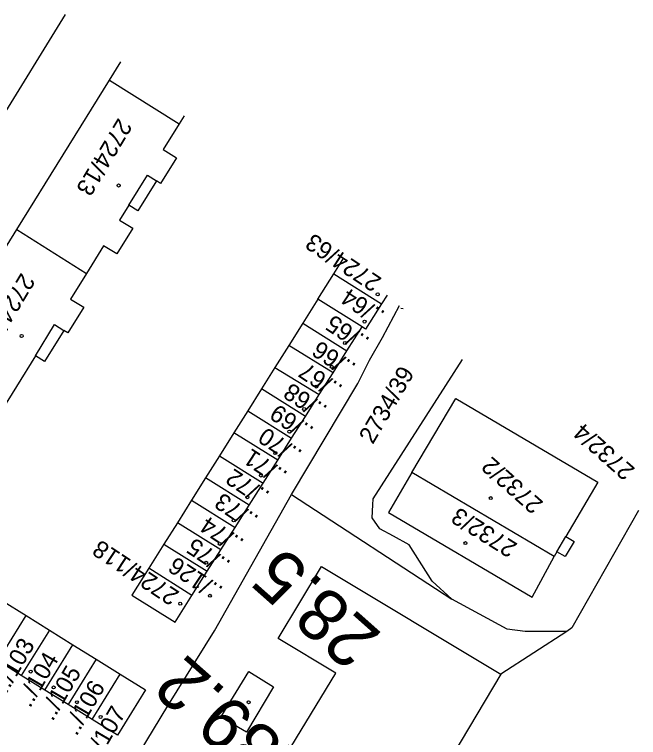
# Model space of a CAD drawing. Extents: x -496688 to -495455, y -1089309 to -1088026.
# Drawn here: x -495659.7 to -495587.3, y -1088831.6 to -1088747.7 of the extents above; entities that cross this region are included whole.
import ezdxf

# ---------------------------------------------------------------- set-up
doc = ezdxf.new("R2010")
doc.units = 0
for name, color, linetype in [('Vrstva 23', 7, 'Continuous'), ('Vrstva 52', 7, 'Continuous'), ('Vrstva 55', 7, 'Continuous'), ('Vrstva 57', 7, 'Continuous'), ('Vrstva 58', 7, 'Continuous'), ('Vrstva 59', 7, 'Continuous'), ('Vrstva 7', 7, 'Continuous')]:
    doc.layers.add(name, color=color, linetype=linetype)

msp = doc.modelspace()

# ---------------------------------------------------------------- linework, layer by layer
at = {"layer": 'Vrstva 23'}
for p, q in [((-495648.69, -1088755.36), (-495647.36, -1088753.218)), ((-495659.45, -1088772.69), (-495648.69, -1088755.36)), ((-495648.69, -1088755.36), (-495640.6, -1088760.43)), ((-495640.001, -1088759.468), (-495640.6, -1088760.43)), ((-495640.6, -1088760.43), (-495642.45, -1088763.41)), ((-495642.45, -1088763.41), (-495640.92, -1088764.36)), ((-495640.92, -1088764.36), (-495642.76, -1088767.33)), ((-495644.29, -1088766.38), (-495643.23, -1088767.04)), ((-495643.23, -1088767.04), (-495645.39, -1088770.51)), ((-495642.76, -1088767.33), (-495643.23, -1088767.04)), ((-495646.45, -1088769.86), (-495647.52, -1088771.58)), ((-495645.39, -1088770.51), (-495646.45, -1088769.86)), ((-495647.52, -1088771.58), (-495645.99, -1088772.53)), ((-495645.99, -1088772.53), (-495647.83, -1088775.5)), ((-495669.89, -1088789.51), (-495659.45, -1088772.69)), ((-495659.45, -1088772.69), (-495651.36, -1088777.77)), ((-495649.36, -1088774.55), (-495651.36, -1088777.77)), ((-495647.83, -1088775.5), (-495649.36, -1088774.55)), ((-495622.66, -1088777.82), (-495621.49, -1088775.963)), ((-495651.36, -1088777.77), (-495653.2, -1088780.74)), ((-495624.5, -1088780.76), (-495622.66, -1088777.82)), ((-495622.66, -1088777.82), (-495617.11, -1088781.31)), ((-495653.2, -1088780.74), (-495651.67, -1088781.69)), ((-495624.5, -1088780.76), (-495626.26, -1088783.55)), ((-495619.37, -1088783.98), (-495624.5, -1088780.76)), ((-495651.67, -1088781.69), (-495653.52, -1088784.66)), ((-495617.11, -1088781.31), (-495618.97, -1088784.24)), ((-495626.26, -1088783.55), (-495627.88, -1088786.13)), ((-495626.26, -1088783.55), (-495621.13, -1088786.75)), ((-495653.99, -1088784.37), (-495656.22, -1088787.98)), ((-495655.05, -1088783.71), (-495653.99, -1088784.37)), ((-495653.52, -1088784.66), (-495653.99, -1088784.37)), ((-495621.13, -1088786.75), (-495619.37, -1088783.98)), ((-495618.97, -1088784.24), (-495619.37, -1088783.98)), ((-495627.88, -1088786.13), (-495629.49, -1088788.68)), ((-495622.74, -1088789.3), (-495627.88, -1088786.13)), ((-495622.74, -1088789.3), (-495621.13, -1088786.75)), ((-495657.28, -1088787.32), (-495662.19, -1088795.23)), ((-495656.22, -1088787.98), (-495657.28, -1088787.32)), ((-495629.49, -1088788.68), (-495631.04, -1088791.15)), ((-495629.49, -1088788.68), (-495624.35, -1088791.83)), ((-495624.35, -1088791.83), (-495622.74, -1088789.3)), ((-495631.04, -1088791.15), (-495632.64, -1088793.7)), ((-495625.95, -1088794.35), (-495631.04, -1088791.15)), ((-495625.95, -1088794.35), (-495624.35, -1088791.83)), ((-495613.6, -1088800.88), (-495608.52, -1088792.27)), ((-495608.52, -1088792.27), (-495592.03, -1088802)), ((-495632.64, -1088793.7), (-495634.24, -1088796.25)), ((-495632.64, -1088793.7), (-495627.56, -1088796.89)), ((-495627.56, -1088796.89), (-495625.95, -1088794.35)), ((-495634.24, -1088796.25), (-495635.92, -1088798.91)), ((-495629.17, -1088799.44), (-495634.24, -1088796.25)), ((-495629.17, -1088799.44), (-495627.56, -1088796.89)), ((-495635.92, -1088798.91), (-495637.55, -1088801.5)), ((-495635.92, -1088798.91), (-495630.86, -1088802.1)), ((-495630.86, -1088802.1), (-495629.17, -1088799.44)), ((-495613.6, -1088800.88), (-495616.32, -1088805.49)), ((-495597.11, -1088810.61), (-495613.6, -1088800.88)), ((-495637.55, -1088801.5), (-495639.17, -1088804.08)), ((-495632.49, -1088804.67), (-495637.55, -1088801.5)), ((-495592.03, -1088802), (-495595.74, -1088808.29)), ((-495632.49, -1088804.67), (-495630.86, -1088802.1)), ((-495639.17, -1088804.08), (-495640.81, -1088806.69)), ((-495639.17, -1088804.08), (-495634.12, -1088807.25)), ((-495634.12, -1088807.25), (-495632.49, -1088804.67)), ((-495616.32, -1088805.49), (-495599.64, -1088815.33)), ((-495640.81, -1088806.69), (-495642.36, -1088809.16)), ((-495635.77, -1088809.85), (-495640.81, -1088806.69)), ((-495635.77, -1088809.85), (-495634.12, -1088807.25)), ((-495595.74, -1088808.29), (-495594.79, -1088808.85)), ((-495642.36, -1088809.16), (-495644.13, -1088811.97)), ((-495642.36, -1088809.16), (-495637.34, -1088812.32)), ((-495594.79, -1088808.85), (-495595.81, -1088810.62)), ((-495637.34, -1088812.32), (-495635.77, -1088809.85)), ((-495596.78, -1088810.05), (-495597.11, -1088810.61)), ((-495595.81, -1088810.62), (-495596.78, -1088810.05)), ((-495599.64, -1088815.33), (-495597.11, -1088810.61)), ((-495644.13, -1088811.97), (-495646.08, -1088815.08)), ((-495639.11, -1088815.12), (-495644.13, -1088811.97)), ((-495629.1, -1088820.11), (-495624.1, -1088811.77)), ((-495624.1, -1088811.77), (-495603.27, -1088824.27)), ((-495639.11, -1088815.12), (-495637.34, -1088812.32)), ((-495646.08, -1088815.08), (-495641.08, -1088818.22)), ((-495641.08, -1088818.22), (-495639.11, -1088815.12)), ((-495661.1, -1088815.77), (-495658.36, -1088817.47)), ((-495661.62, -1088822.73), (-495658.36, -1088817.47)), ((-495658.36, -1088817.47), (-495655.65, -1088819.15)), ((-495655.65, -1088819.15), (-495658.91, -1088824.41)), ((-495655.65, -1088819.15), (-495652.94, -1088820.84)), ((-495622.42, -1088824.13), (-495629.1, -1088820.11)), ((-495656.2, -1088826.1), (-495652.94, -1088820.84)), ((-495652.94, -1088820.84), (-495650.22, -1088822.52)), ((-495658.91, -1088824.41), (-495661.62, -1088822.73)), ((-495650.22, -1088822.52), (-495653.48, -1088827.78)), ((-495650.22, -1088822.52), (-495647.44, -1088824.24)), ((-495656.2, -1088826.1), (-495658.91, -1088824.41)), ((-495650.7, -1088829.5), (-495647.44, -1088824.24)), ((-495647.44, -1088824.24), (-495644.5, -1088826.07)), ((-495635.75, -1088829.25), (-495632.52, -1088823.95)), ((-495631.94, -1088839.72), (-495622.42, -1088824.13)), ((-495603.27, -1088824.27), (-495623.04, -1088857.21)), ((-495653.48, -1088827.78), (-495656.2, -1088826.1)), ((-495644.5, -1088826.07), (-495647.76, -1088831.33)), ((-495629.65, -1088825.74), (-495632.8, -1088830.98)), ((-495650.7, -1088829.5), (-495653.48, -1088827.78)), ((-495647.76, -1088831.33), (-495650.7, -1088829.5)), ((-495632.8, -1088830.98), (-495635.75, -1088829.25))]:
    msp.add_line(p, q, dxfattribs=at)
at = {"layer": 'Vrstva 52'}
for p, q in [((-495646.45, -1088769.86), (-495644.29, -1088766.38)), ((-495657.28, -1088787.32), (-495655.05, -1088783.71)), ((-495596.78, -1088810.05), (-495595.74, -1088808.29)), ((-495632.52, -1088823.95), (-495629.65, -1088825.74))]:
    msp.add_line(p, q, dxfattribs=at)
at = {"layer": 'Vrstva 55'}
for p, q in [((-495653.827, -1088747.725), (-495677.27, -1088785.76)), ((-495616.455, -1088780.278), (-495617.11, -1088781.31)), ((-495618.08, -1088803.9), (-495607.724, -1088787.761)), ((-495627.55, -1088803.41), (-495608.98, -1088815.54)), ((-495618.12, -1088804.63), (-495618.08, -1088803.9)), ((-495618.21, -1088806.11), (-495618.12, -1088804.63)), ((-495587.305, -1088805.262), (-495595.05, -1088818.88)), ((-495617.33, -1088807.39), (-495618.21, -1088806.11)), ((-495615.75, -1088808.25), (-495617.33, -1088807.39)), ((-495613.91, -1088809.25), (-495615.75, -1088808.25)), ((-495611.26, -1088813.47), (-495613.91, -1088809.25)), ((-495608.98, -1088815.54), (-495611.26, -1088813.47)), ((-495602.55, -1088819.02), (-495608.98, -1088815.54)), ((-495595.64, -1088819.32), (-495603.27, -1088824.27)), ((-495600.46, -1088819.32), (-495602.55, -1088819.02)), ((-495596.38, -1088819.32), (-495600.46, -1088819.32)), ((-495595.64, -1088819.32), (-495596.38, -1088819.32)), ((-495595.05, -1088818.88), (-495595.64, -1088819.32))]:
    msp.add_line(p, q, dxfattribs=at)
for points in [[(-495627.55, -1088803.41), (-495619.86, -1088790.52), (-495618.53, -1088787.83), (-495617.01, -1088785.22), (-495615.028, -1088781.501)], [(-495656.86, -1088852.64), (-495641.92, -1088827.94), (-495636.48, -1088819.24), (-495627.55, -1088803.41)]]:
    msp.add_lwpolyline(points, dxfattribs=at)
at = {"layer": 'Vrstva 58'}
msp.add_lwpolyline([(-495614.607, -1088781.862), (-495614.892, -1088781.85)], dxfattribs=at)
at = {"layer": 'Vrstva 59'}
for centre in [(-495647.624, -1088767.567), (-495617.567, -1088780.198), (-495619.092, -1088783.358), (-495658.878, -1088785.028), (-495621.368, -1088785.845), (-495622.894, -1088788.605), (-495624.691, -1088790.896), (-495626.103, -1088793.5), (-495627.815, -1088796.126), (-495629.445, -1088798.606), (-495631.116, -1088801.221), (-495632.693, -1088803.734), (-495604.448, -1088803.834), (-495634.291, -1088806.421), (-495635.89, -1088809.145), (-495607.384, -1088809.057), (-495637.465, -1088811.331), (-495637.038, -1088815.163), (-495640.473, -1088816.082), (-495657.826, -1088823.958), (-495655.16, -1088825.799), (-495652.461, -1088827.511), (-495632.542, -1088827.515), (-495649.714, -1088829.222)]:
    msp.add_circle(centre, 0.175, dxfattribs=at)

# ---------------------------------------------------------------- texts
at = {"layer": 'Vrstva 57'}
for s, rotation, p in [('2724/13', 239.16043, (-495647.653, -1088759.643)), ('2724/63', 146.49264, (-495616.994, -1088778.371)), ('2724/14', 239.16043, (-495658.911, -1088777.599)), ('../64', 146.49264, (-495616.582, -1088782.271)), ('../65', 146.49264, (-495618.361, -1088785.35)), ('../66', 146.49264, (-495619.935, -1088788.361)), ('../67', 146.49264, (-495621.48, -1088790.858)), ('2734/39', 59.66618, (-495618.134, -1088797.677)), ('../68', 146.49264, (-495623.259, -1088793.253)), ('../69', 146.49264, (-495624.833, -1088795.717)), ('2732/4', 138.45394, (-495587.605, -1088800.44)), ('../70', 146.49264, (-495626.183, -1088798.408)), ('../71', 146.49264, (-495627.894, -1088800.872)), ('2732/2', 138.45394, (-495598.252, -1088804.333)), ('../72', 146.49264, (-495629.947, -1088803.198)), ('../73', 146.49264, (-495631.247, -1088806.004)), ('2732/3', 147.93535, (-495601.243, -1088809.171)), ('../74', 146.49264, (-495632.927, -1088808.732)), ('../75', 146.49264, (-495634.488, -1088811.229)), ('2724/118', 146.49264, (-495640.458, -1088814.755)), ('../126', 146.49264, (-495635.378, -1088814.24)), ('../103', 59.66618, (-495660.663, -1088826.626)), ('../104', 59.66618, (-495657.89, -1088828.258)), ('../105', 59.66618, (-495655.279, -1088829.809)), ('../106', 59.66618, (-495652.505, -1088831.523)), ('2724/107', 59.66618, (-495652.336, -1088838.376))]:
    msp.add_text(s, height=2, rotation=rotation, dxfattribs=at).set_placement(p)
at = {"layer": 'Vrstva 7'}
for s, rotation, p in [('28.5', 138.41525, (-495616.945, -1088819.628)), ('289.2', 138.48347, (-495624.885, -1088835.102))]:
    msp.add_text(s, height=6, rotation=rotation, dxfattribs=at).set_placement(p)

doc.saveas('drawing.dxf')
